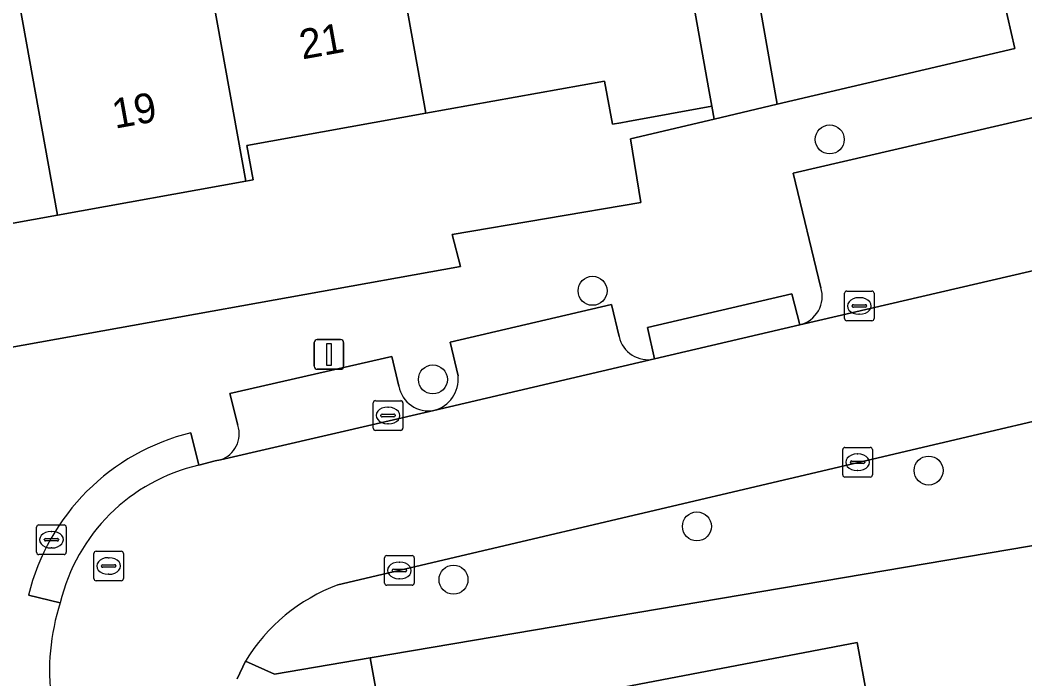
# Model space of a CAD drawing. Extents: x 157793 to 159380, y 380877 to 382313.
# Drawn here: x 158887.09 to 158920.99, y 381616.56 to 381638.77 of the extents above; entities that cross this region are included whole.
import ezdxf

# ---------------------------------------------------------------- set-up
doc = ezdxf.new("R2010")
doc.units = 0
for name, color, linetype in [('IMGEO_Boom', 7, 'Continuous'), ('IMGEO_Erf', 7, 'Continuous'), ('IMGEO_Kolk', 7, 'Continuous'), ('IMGEO_Lichtmast', 7, 'Continuous'), ('IMGEO_Pand', 7, 'Continuous'), ('IMGEO_Pand_nummerreeks', 7, 'Continuous'), ('IMGEO_Parkeervlak_open', 7, 'Continuous'), ('IMGEO_Rijbaan_lokaal_open', 7, 'Continuous'), ('IMGEO_Rioolput', 7, 'Continuous'), ('IMGEO_Voetpad_open', 7, 'Continuous')]:
    doc.layers.add(name, color=color, linetype=linetype)

msp = doc.modelspace()

# ---------------------------------------------------------------- linework, layer by layer
at = {"layer": 'IMGEO_Boom'}
for centre in [(158914.408, 381634.745), (158906.406, 381629.641), (158901.019, 381626.653), (158917.745, 381623.581), (158909.927, 381621.698), (158901.715, 381619.903)]:
    msp.add_circle(centre, 0.489, dxfattribs=at)
at = {"layer": 'IMGEO_Erf'}
for points in [[(158909.977, 381650.994), (158912.639, 381635.93), (158920.657, 381637.815), (158920.277, 381639.433)], [(158886.186, 381627.63), (158901.954, 381630.456), (158901.672, 381631.534), (158908.032, 381632.615), (158907.69, 381634.767), (158910.513, 381635.431), (158910.435, 381635.861), (158907.598, 381635.351), (158907.361, 381635.308), (158907.074, 381635.256), (158906.811, 381636.714), (158900.779, 381635.629), (158894.746, 381634.543), (158894.955, 381633.382), (158894.706, 381633.337), (158888.349, 381632.193), (158881.739, 381631.004)], [(158960.771, 381583.771), (158958.805, 381595.232), (158958.403, 381597.576), (158946.164, 381595.475), (158942.586, 381594.861), (158939.937, 381594.407), (158929.49, 381592.444), (158928.208, 381600.817), (158924.532, 381600.141), (158923.932, 381603.407), (158923.448, 381606.037), (158927.124, 381606.713), (158924.598, 381621.62), (158898.905, 381617.265), (158899.943, 381611.595), (158897.865, 381611.255), (158898.512, 381607.611), (158903.354, 381580.337)], [(158907.151, 381587.358), (158905.999, 381593.632), (158904.872, 381599.775), (158903.744, 381605.918), (158902.595, 381612.178), (158903.724, 381612.386), (158903.16, 381615.458), (158915.337, 381617.779), (158915.988, 381614.236), (158911.473, 381613.407), (158912.54, 381607.594), (158913.668, 381601.451), (158914.796, 381595.308), (158916.018, 381588.65)]]:
    msp.add_lwpolyline(points, dxfattribs=at)
at = {"layer": 'IMGEO_Kolk'}
for p, q in [((158914.906, 381628.704), (158914.906, 381629.556)), ((158914.981, 381629.63), (158915.833, 381629.63)), ((158915.907, 381629.556), (158915.907, 381628.704)), ((158915.394, 381629.41), (158915.419, 381629.41)), ((158915.165, 381629.124), (158915.165, 381629.136)), ((158915.603, 381629.087), (158915.205, 381629.087)), ((158915.208, 381629.173), (158915.606, 381629.173)), ((158915.417, 381628.85), (158915.392, 381628.85)), ((158915.649, 381629.136), (158915.649, 381629.124)), ((158915.833, 381628.63), (158914.981, 381628.63)), ((158899.006, 381625.011), (158899.006, 381625.863)), ((158899.081, 381625.937), (158899.933, 381625.937)), ((158900.007, 381625.863), (158900.007, 381625.011)), ((158899.308, 381625.48), (158899.706, 381625.48)), ((158899.494, 381625.717), (158899.519, 381625.717)), ((158899.265, 381625.431), (158899.265, 381625.443)), ((158899.703, 381625.394), (158899.305, 381625.394)), ((158899.517, 381625.157), (158899.492, 381625.157)), ((158899.749, 381625.443), (158899.749, 381625.431)), ((158899.933, 381624.937), (158899.081, 381624.937)), ((158914.847, 381623.434), (158914.847, 381624.286)), ((158914.922, 381624.36), (158915.774, 381624.36)), ((158915.335, 381624.14), (158915.36, 381624.14)), ((158915.848, 381624.286), (158915.848, 381623.434)), ((158915.106, 381623.854), (158915.106, 381623.866)), ((158915.544, 381623.817), (158915.146, 381623.817)), ((158915.149, 381623.903), (158915.547, 381623.903)), ((158915.59, 381623.866), (158915.59, 381623.854)), ((158915.358, 381623.58), (158915.333, 381623.58)), ((158915.774, 381623.36), (158914.922, 381623.36)), ((158899.464, 381620.712), (158900.316, 381620.712)), ((158899.389, 381619.786), (158899.389, 381620.638)), ((158899.877, 381620.492), (158899.902, 381620.492)), ((158900.39, 381620.638), (158900.39, 381619.786)), ((158899.648, 381620.206), (158899.648, 381620.218)), ((158900.086, 381620.169), (158899.688, 381620.169)), ((158899.691, 381620.255), (158900.089, 381620.255)), ((158900.132, 381620.218), (158900.132, 381620.206)), ((158900.316, 381619.712), (158899.464, 381619.712)), ((158899.9, 381619.932), (158899.875, 381619.932))]:
    msp.add_line(p, q, dxfattribs=at)
for points in [[(158914.906, 381628.704), (158914.906, 381629.556)], [(158914.981, 381629.63), (158915.833, 381629.63)], [(158915.907, 381629.556), (158915.907, 381628.704)], [(158915.833, 381628.63), (158914.981, 381628.63)], [(158899.006, 381625.011), (158899.006, 381625.863)], [(158899.081, 381625.937), (158899.933, 381625.937)], [(158900.007, 381625.863), (158900.007, 381625.011)], [(158899.933, 381624.937), (158899.081, 381624.937)], [(158914.847, 381623.434), (158914.847, 381624.286)], [(158914.922, 381624.36), (158915.774, 381624.36)], [(158915.848, 381624.286), (158915.848, 381623.434)], [(158915.774, 381623.36), (158914.922, 381623.36)], [(158899.464, 381620.712), (158900.316, 381620.712)], [(158899.389, 381619.786), (158899.389, 381620.638)], [(158900.39, 381620.638), (158900.39, 381619.786)], [(158900.316, 381619.712), (158899.464, 381619.712)]]:
    msp.add_lwpolyline(points, dxfattribs=at)
for centre, radius, start, end in [((158914.983, 381629.554), 0.0765, 91.552, 178.448), ((158914.983, 381629.554), 0.0765, 91.552, 178.448), ((158915.831, 381629.554), 0.0765, 1.552, 88.448), ((158915.831, 381629.554), 0.0765, 1.552, 88.448), ((158915.205, 381629.133), 0.0403, 85.8775, 175.7526), ((158915.202, 381629.123), 0.0366, 178.938, 274.7102), ((158915.606, 381629.13), 0.043, 264.8664, 352.4533), ((158915.61, 381629.135), 0.0386, 1.7309, 96.639), ((158914.983, 381628.706), 0.0765, 181.552, 268.448), ((158914.983, 381628.706), 0.0765, 181.552, 268.448), ((158915.831, 381628.706), 0.0765, 271.552, 358.448), ((158915.831, 381628.706), 0.0765, 271.552, 358.448), ((158899.083, 381625.861), 0.0765, 91.552, 178.448), ((158899.083, 381625.861), 0.0765, 91.552, 178.448), ((158899.931, 381625.861), 0.0765, 1.552, 88.448), ((158899.931, 381625.861), 0.0765, 1.552, 88.448), ((158899.305, 381625.44), 0.0403, 85.8775, 175.7526), ((158899.71, 381625.442), 0.0386, 1.7309, 96.639), ((158899.302, 381625.43), 0.0366, 178.938, 274.7102), ((158899.706, 381625.437), 0.043, 264.8664, 352.4533), ((158899.083, 381625.013), 0.0765, 181.552, 268.448), ((158899.083, 381625.013), 0.0765, 181.552, 268.448), ((158899.931, 381625.013), 0.0765, 271.552, 358.448), ((158899.931, 381625.013), 0.0765, 271.552, 358.448), ((158914.924, 381624.284), 0.0765, 91.552, 178.448), ((158914.924, 381624.284), 0.0765, 91.552, 178.448), ((158915.772, 381624.284), 0.0765, 1.552, 88.448), ((158915.772, 381624.284), 0.0765, 1.552, 88.448), ((158915.146, 381623.863), 0.0403, 85.8775, 175.7526), ((158915.143, 381623.853), 0.0366, 178.938, 274.7102), ((158915.547, 381623.86), 0.043, 264.8664, 352.4533), ((158915.551, 381623.865), 0.0386, 1.7309, 96.639), ((158914.924, 381623.436), 0.0765, 181.552, 268.448), ((158914.924, 381623.436), 0.0765, 181.552, 268.448), ((158915.772, 381623.436), 0.0765, 271.552, 358.448), ((158915.772, 381623.436), 0.0765, 271.552, 358.448), ((158899.466, 381620.636), 0.0765, 91.552, 178.448), ((158899.466, 381620.636), 0.0765, 91.552, 178.448), ((158900.314, 381620.636), 0.0765, 1.552, 88.448), ((158900.314, 381620.636), 0.0765, 1.552, 88.448), ((158899.688, 381620.215), 0.0403, 85.8775, 175.7526), ((158899.685, 381620.205), 0.0366, 178.938, 274.7102), ((158900.089, 381620.212), 0.043, 264.8664, 352.4533), ((158900.093, 381620.217), 0.0386, 1.7309, 96.639), ((158899.466, 381619.788), 0.0765, 181.552, 268.448), ((158899.466, 381619.788), 0.0765, 181.552, 268.448), ((158900.314, 381619.788), 0.0765, 271.552, 358.448), ((158900.314, 381619.788), 0.0765, 271.552, 358.448)]:
    msp.add_arc(centre, radius, start, end, dxfattribs=at)
for centre, major_axis, ratio, start_param, end_param in [((158915.393, 381629.13), (-0.387, 0.002), 0.722429, 4.712389, 7.853982), ((158915.418, 381629.13), (-0.39, 0.002), 0.717154, 1.570796, 4.712389), ((158899.493, 381625.437), (-0.387, 0.002), 0.722429, 4.712389, 7.853982), ((158899.518, 381625.437), (-0.39, 0.002), 0.717154, 1.570796, 4.712389), ((158915.334, 381623.86), (-0.387, 0.002), 0.722429, 4.712389, 7.853982), ((158915.359, 381623.86), (-0.39, 0.002), 0.717154, 1.570796, 4.712389), ((158899.876, 381620.212), (-0.387, 0.002), 0.722429, 4.712389, 7.853982), ((158899.901, 381620.212), (-0.39, 0.002), 0.717154, 1.570796, 4.712389)]:
    msp.add_ellipse(centre, major_axis=major_axis, ratio=ratio, start_param=start_param, end_param=end_param, dxfattribs=at)
at = {"layer": 'IMGEO_Lichtmast'}
for p, q in [((158897.016, 381627.095), (158897.016, 381627.895)), ((158897.016, 381627.895), (158897.016, 381627.095)), ((158897.116, 381627.995), (158897.906, 381627.995)), ((158897.906, 381627.995), (158897.116, 381627.995)), ((158898.006, 381627.895), (158898.006, 381627.095)), ((158898.006, 381627.095), (158898.006, 381627.895)), ((158897.906, 381626.995), (158897.116, 381626.995)), ((158897.116, 381626.995), (158897.906, 381626.995))]:
    msp.add_line(p, q, dxfattribs=at)
msp.add_lwpolyline([(158897.436, 381627.87), (158897.586, 381627.87), (158897.586, 381627.12), (158897.436, 381627.12), (158897.436, 381627.87)], dxfattribs=at)
for centre, start, end in [((158897.116, 381627.895), 90, 180), ((158897.116, 381627.895), 90, 180), ((158897.906, 381627.895), 0, 90), ((158897.906, 381627.895), 360, 90), ((158897.116, 381627.095), 180, 270), ((158897.116, 381627.095), 180, 270), ((158897.906, 381627.095), 270, 0), ((158897.906, 381627.095), 270, 0)]:
    msp.add_arc(centre, 0.1, start, end, dxfattribs=at)
at = {"layer": 'IMGEO_Pand'}
for points in [[(158900.779, 381635.629), (158906.811, 381636.714), (158907.074, 381635.256), (158907.361, 381635.308), (158907.598, 381635.351), (158910.435, 381635.861), (158910.322, 381636.488), (158909.55, 381640.782), (158908.278, 381648.076), (158904.944, 381647.476), (158905.303, 381645.482), (158899.204, 381644.385)], [(158900.779, 381635.629), (158899.204, 381644.385), (158892.922, 381643.255), (158894.706, 381633.337), (158894.955, 381633.382), (158894.746, 381634.543)], [(158894.706, 381633.337), (158892.922, 381643.255), (158892.752, 381643.224), (158892.952, 381642.11), (158886.765, 381640.997), (158888.349, 381632.193)], [(158886.765, 381640.997), (158885.373, 381640.746), (158880.452, 381639.86), (158880.537, 381639.389), (158877.51, 381638.844), (158878.204, 381634.991), (158877.051, 381634.783), (158875.266, 381632.214), (158880.213, 381628.81), (158881.739, 381631.004), (158888.349, 381632.193)], [(158903.744, 381605.918), (158912.54, 381607.594), (158911.473, 381613.407), (158915.988, 381614.236), (158915.337, 381617.779), (158903.16, 381615.458), (158903.724, 381612.386), (158902.595, 381612.178)]]:
    msp.add_lwpolyline(points, close=True, dxfattribs=at)
at = {"layer": 'IMGEO_Parkeervlak_open'}
for points in [[(158931.206, 381633.669), (158930.302, 381637.571), (158913.17, 381633.606), (158914.108, 381629.747)], [(158913.4, 381628.496), (158932.387, 381632.9)], [(158907.3, 381628.102), (158907.047, 381629.176), (158901.6, 381627.911), (158901.871, 381626.775)], [(158899.873, 381626.425), (158899.632, 381627.426), (158894.168, 381626.182), (158894.442, 381625.108)], [(158901.056, 381625.607), (158908.497, 381627.343)], [(158893.853, 381623.946), (158901.056, 381625.607)]]:
    msp.add_lwpolyline(points, dxfattribs=at)
for centre, radius, start, end in [((158913.17, 381629.452), 0.983, 283.5175, 17.4674), ((158908.279, 381628.323), 1.004, 192.7206, 282.5231), ((158900.772, 381626.674), 1.104, 284.9286, 5.2587), ((158900.872, 381626.605), 1.015, 190.2199, 280.4553), ((158893.559, 381624.825), 0.927, 288.4767, 17.7638)]:
    msp.add_arc(centre, radius, start, end, dxfattribs=at)
at = {"layer": 'IMGEO_Rijbaan_lokaal_open'}
for points in [[(158929.315, 381627.1), (158933.518, 381628.081), (158932.387, 381632.9), (158913.4, 381628.496), (158908.497, 381627.343), (158901.056, 381625.607), (158893.853, 381623.946), (158893.671, 381623.904), (158893.125, 381623.763)], [(158897.81, 381619.723), (158923.176, 381625.684), (158929.315, 381627.1)], [(158894.419, 381616.557), (158894.692, 381617.15)]]:
    msp.add_lwpolyline(points, dxfattribs=at)
for centre, radius, start, end in [((158894.54, 381617.654), 6.271, 103.0427, 166.4409), ((158899.944, 381613.961), 6.144, 110.3234, 148.7361), ((158895.824, 381616.791), 7.74, 162.4566, 186.9588)]:
    msp.add_arc(centre, radius, start, end, dxfattribs=at)
at = {"layer": 'IMGEO_Rioolput'}
for p, q in [((158887.726, 381621.75), (158888.578, 381621.75)), ((158887.651, 381620.824), (158887.651, 381621.676)), ((158888.139, 381621.53), (158888.164, 381621.53)), ((158888.652, 381621.676), (158888.652, 381620.824)), ((158887.91, 381621.244), (158887.91, 381621.256)), ((158888.348, 381621.207), (158887.95, 381621.207)), ((158887.953, 381621.293), (158888.351, 381621.293)), ((158888.394, 381621.256), (158888.394, 381621.244)), ((158888.578, 381620.75), (158887.726, 381620.75)), ((158888.162, 381620.97), (158888.137, 381620.97)), ((158889.58, 381619.937), (158889.58, 381620.789)), ((158889.655, 381620.863), (158890.507, 381620.863)), ((158890.581, 381620.789), (158890.581, 381619.937)), ((158889.839, 381620.357), (158889.839, 381620.369)), ((158889.882, 381620.406), (158890.28, 381620.406)), ((158890.068, 381620.643), (158890.093, 381620.643)), ((158890.323, 381620.369), (158890.323, 381620.357)), ((158890.277, 381620.32), (158889.879, 381620.32)), ((158890.091, 381620.083), (158890.066, 381620.083)), ((158890.507, 381619.863), (158889.655, 381619.863))]:
    msp.add_line(p, q, dxfattribs=at)
for points in [[(158887.726, 381621.75), (158888.578, 381621.75)], [(158887.651, 381620.824), (158887.651, 381621.676)], [(158888.652, 381621.676), (158888.652, 381620.824)], [(158888.578, 381620.75), (158887.726, 381620.75)], [(158889.58, 381619.937), (158889.58, 381620.789)], [(158889.655, 381620.863), (158890.507, 381620.863)], [(158890.581, 381620.789), (158890.581, 381619.937)], [(158890.507, 381619.863), (158889.655, 381619.863)]]:
    msp.add_lwpolyline(points, dxfattribs=at)
for centre, radius, start, end in [((158887.728, 381621.674), 0.0765, 91.552, 178.448), ((158887.728, 381621.674), 0.0765, 91.552, 178.448), ((158888.576, 381621.674), 0.0765, 1.552, 88.448), ((158888.576, 381621.674), 0.0765, 1.552, 88.448), ((158887.95, 381621.253), 0.0403, 85.8775, 175.7526), ((158887.947, 381621.243), 0.0366, 178.938, 274.7102), ((158888.351, 381621.25), 0.043, 264.8664, 352.4533), ((158888.355, 381621.255), 0.0386, 1.7309, 96.639), ((158887.728, 381620.826), 0.0765, 181.552, 268.448), ((158887.728, 381620.826), 0.0765, 181.552, 268.448), ((158888.576, 381620.826), 0.0765, 271.552, 358.448), ((158888.576, 381620.826), 0.0765, 271.552, 358.448), ((158889.657, 381620.787), 0.0765, 91.552, 178.448), ((158889.657, 381620.787), 0.0765, 91.552, 178.448), ((158890.505, 381620.787), 0.0765, 1.552, 88.448), ((158890.505, 381620.787), 0.0765, 1.552, 88.448), ((158889.879, 381620.366), 0.0403, 85.8775, 175.7526), ((158890.284, 381620.368), 0.0386, 1.7309, 96.639), ((158889.876, 381620.356), 0.0366, 178.938, 274.7102), ((158890.28, 381620.363), 0.043, 264.8664, 352.4533), ((158889.657, 381619.939), 0.0765, 181.552, 268.448), ((158889.657, 381619.939), 0.0765, 181.552, 268.448), ((158890.505, 381619.939), 0.0765, 271.552, 358.448), ((158890.505, 381619.939), 0.0765, 271.552, 358.448)]:
    msp.add_arc(centre, radius, start, end, dxfattribs=at)
for centre, major_axis, ratio, start_param, end_param in [((158888.138, 381621.25), (-0.387, 0.002), 0.722429, 4.712389, 7.853982), ((158888.163, 381621.25), (-0.39, 0.002), 0.717154, 1.570796, 4.712389), ((158890.067, 381620.363), (-0.387, 0.002), 0.722429, 4.712389, 7.853982), ((158890.092, 381620.363), (-0.39, 0.002), 0.717154, 1.570796, 4.712389)]:
    msp.add_ellipse(centre, major_axis=major_axis, ratio=ratio, start_param=start_param, end_param=end_param, dxfattribs=at)
at = {"layer": 'IMGEO_Voetpad_open'}
for points in [[(158909.977, 381650.994), (158909.907, 381651.389), (158909.487, 381653.628), (158908.901, 381656.744), (158908.81, 381657.23), (158908.369, 381660.044), (158906.546, 381659.774), (158908.278, 381648.076), (158909.55, 381640.782), (158910.322, 381636.488), (158910.435, 381635.861), (158910.513, 381635.431), (158912.639, 381635.93)], [(158908.497, 381627.343), (158913.4, 381628.496), (158913.134, 381629.544), (158908.258, 381628.399)]]:
    msp.add_lwpolyline(points, close=True, dxfattribs=at)
for points in [[(158930.302, 381637.571), (158929.831, 381641.237), (158926.612, 381640.629), (158920.277, 381639.433), (158920.657, 381637.815), (158912.639, 381635.93), (158910.513, 381635.431), (158907.69, 381634.767), (158908.032, 381632.615), (158901.672, 381631.534), (158901.954, 381630.456), (158886.186, 381627.63), (158883.513, 381623.717), (158884.083, 381620.484), (158883.28, 381620.35), (158887.101, 381598.6), (158886.149, 381598.406), (158883.773, 381598.021), (158884.273, 381595.409), (158886.87, 381595.759), (158887.575, 381595.876), (158892.626, 381567.29)], [(158914.108, 381629.747), (158913.17, 381633.606), (158930.302, 381637.571)], [(158908.497, 381627.343), (158908.258, 381628.399), (158913.134, 381629.544), (158913.4, 381628.496)], [(158901.871, 381626.775), (158901.6, 381627.911), (158907.047, 381629.176), (158907.3, 381628.102)], [(158928.837, 381623.519), (158934.352, 381624.513), (158933.518, 381628.081), (158929.315, 381627.1), (158929.563, 381626.046), (158923.413, 381624.625), (158923.176, 381625.684), (158897.81, 381619.723)], [(158894.442, 381625.108), (158894.168, 381626.182), (158899.632, 381627.426), (158899.873, 381626.425)], [(158893.125, 381623.763), (158892.854, 381624.854)], [(158892.854, 381624.854), (158893.125, 381623.763), (158893.671, 381623.904), (158893.853, 381623.946)], [(158894.692, 381617.15), (158895.671, 381616.717), (158898.905, 381617.265), (158924.598, 381621.62), (158924.842, 381621.661), (158925.784, 381621.803), (158926.046, 381621.843), (158929.07, 381622.39), (158928.837, 381623.519)], [(158887.375, 381619.38), (158888.444, 381619.124)], [(158888.444, 381619.124), (158887.375, 381619.38)], [(158898.512, 381607.611), (158897.865, 381611.255), (158899.943, 381611.595), (158898.905, 381617.265), (158895.671, 381616.717), (158894.692, 381617.15), (158894.419, 381616.557)]]:
    msp.add_lwpolyline(points, dxfattribs=at)
for centre, radius, start, end in [((158913.17, 381629.452), 0.983, 283.5175, 17.4674), ((158908.279, 381628.323), 1.004, 192.7206, 282.5231), ((158900.772, 381626.674), 1.104, 284.9286, 5.2587), ((158900.872, 381626.605), 1.015, 190.2199, 280.4553), ((158894.632, 381617.595), 7.474, 103.7654, 166.1823), ((158894.632, 381617.595), 7.474, 103.7654, 166.1823), ((158893.559, 381624.825), 0.927, 288.4767, 17.7638), ((158894.54, 381617.654), 6.271, 103.0427, 166.4409), ((158899.944, 381613.961), 6.144, 110.3234, 148.7361), ((158895.824, 381616.791), 7.74, 162.4566, 186.9588)]:
    msp.add_arc(centre, radius, start, end, dxfattribs=at)

# ---------------------------------------------------------------- texts
at = {"layer": 'IMGEO_Pand_nummerreeks'}
for s, rotation, p in [('21', 10.2045, (158896.614, 381637.439)), ('19', 10.1994, (158890.294, 381635.104))]:
    msp.add_text(s, height=1, rotation=rotation, dxfattribs=at).set_placement(p)

doc.saveas('drawing.dxf')
